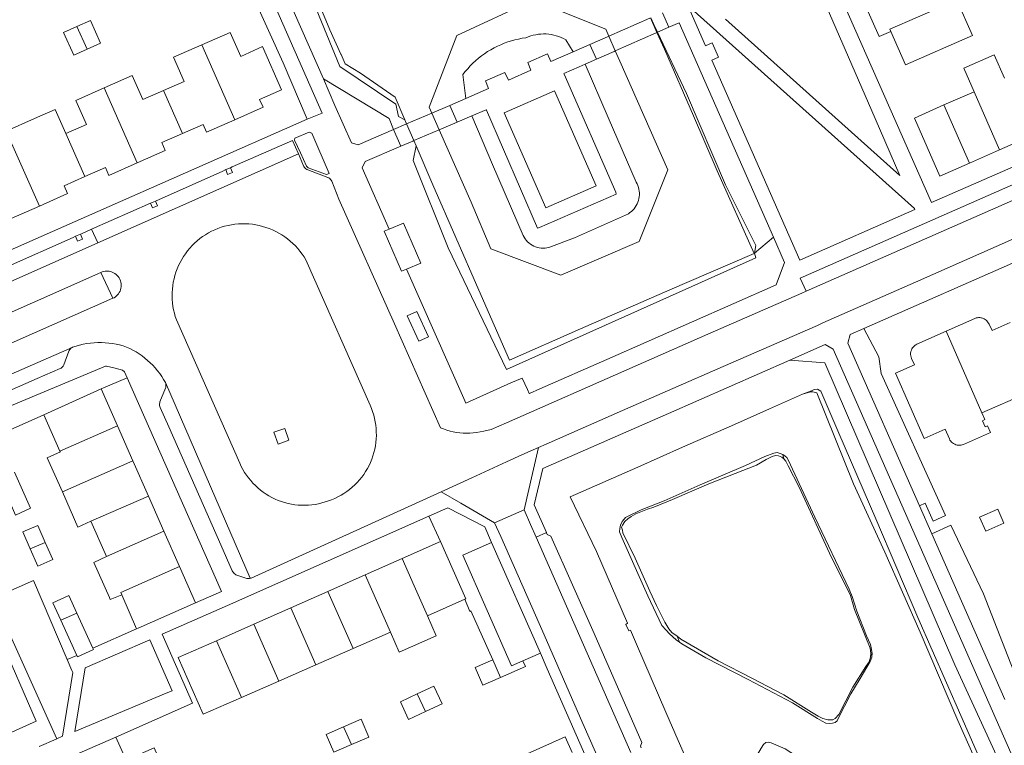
# Model space of a CAD drawing. Header units: metres. Extents: x 89888 to 94270, y 464165 to 468904.
# Tile 323 of 369: x 93167 to 93305, y 467278 to 467380. Entities that reach past the tile are written whole.
import ezdxf

# ---------------------------------------------------------------- set-up
doc = ezdxf.new("R2010")
doc.units = ezdxf.units.M
for name, color, linetype, lineweight in [('B_BEBOUWINGSGRENS_0', 251, 'CONTINUOUS', 13), ('B_TUSSENMUUR_0', 251, 'CONTINUOUS', 13), ('K_KUNSTWERKGRENS_1', 251, 'CONTINUOUS', 13), ('T_CULTUURGRENS_0', 251, 'CONTINUOUS', 13), ('T_CULTUURGRENS_1', 251, 'CONTINUOUS', 13), ('T_HEK_LIJN_0', 251, 'CONTINUOUS', 13), ('V_WEGGRENS_0', 251, 'CONTINUOUS', 13), ('W_WALBESCHERMING_LIJN_0', 251, 'CONTINUOUS', 13), ('W_WATERGRENS_0', 251, 'CONTINUOUS', 13)]:
    doc.layers.add(name, color=color, linetype=linetype, lineweight=lineweight)

msp = doc.modelspace()

# ---------------------------------------------------------------- linework, layer by layer
at = {"layer": 'B_BEBOUWINGSGRENS_0'}
for p, q in [((93300.82, 467369.89), (93296.59, 467368.03)), ((93304.38, 467361.73), (93308.66, 467363.61)), ((93300.16, 467359.88), (93304.38, 467361.73)), ((93170.25, 467324.58), (93178.29, 467328.19)), ((93178.29, 467328.19), (93180.56, 467323.04)), ((93309.84, 467328.33), (93301.92, 467324.84)), ((93172.5, 467319.48), (93170.25, 467324.58)), ((93180.56, 467323.04), (93182.73, 467318.1)), ((93182.73, 467318.1), (93184.91, 467313.17)), ((93184.91, 467313.17), (93187.08, 467308.23)), ((93179.04, 467304.68), (93176.85, 467309.63)), ((93187.08, 467308.23), (93189.26, 467303.28)), ((93302.45, 467308.23), (93305.01, 467309.36)), ((93220.52, 467304.41), (93225.92, 467306.8)), ((93168.34, 467305.75), (93169.39, 467303.35)), ((93215.34, 467302.12), (93220.52, 467304.41)), ((93189.26, 467303.28), (93191.51, 467298.18)), ((93210.11, 467299.8), (93215.34, 467302.12)), ((93183.26, 467294.53), (93181.18, 467299.31)), ((93204.91, 467297.5), (93210.11, 467299.8)), ((93229.33, 467298.69), (93224.07, 467296.38)), ((93199.7, 467295.2), (93204.91, 467297.5)), ((93174.86, 467290.82), (93172.6, 467295.74)), ((93174.85, 467296.76), (93177.12, 467291.82)), ((93194.47, 467292.88), (93199.7, 467295.2)), ((93218.88, 467294.1), (93213.65, 467291.8)), ((93213.65, 467291.8), (93208.43, 467289.51)), ((93233.28, 467290.2), (93234.36, 467287.72)), ((93208.43, 467289.51), (93203.22, 467287.22)), ((93203.22, 467287.22), (93197.99, 467284.92)), ((93172.3, 467275.82), (93180.35, 467279.36))]:
    msp.add_line(p, q, dxfattribs=at)
for points in [[(93289.12, 467378.35), (93291.19, 467373.66), (93300.6, 467377.76), (93298.4, 467382.76), (93296.76, 467382.04)], [(93285.34, 467382.47), (93287.48, 467377.63), (93289.12, 467378.35)], [(93174.89, 467379.06), (93173, 467378.22), (93174.43, 467375.01), (93176.32, 467375.85)], [(93176.32, 467375.85), (93178.21, 467376.7), (93176.78, 467379.9), (93174.89, 467379.06)], [(93197.05, 467365.96), (93201.02, 467367.71), (93200.53, 467368.81), (93203.61, 467370.17), (93200.95, 467376.21), (93197.87, 467374.84), (93196.38, 467378.22), (93192.41, 467376.47)], [(93192.41, 467376.47), (93188.44, 467374.72), (93189.93, 467371.34), (93187.04, 467370.06)], [(93305.1, 467371.77), (93303.65, 467375.06), (93299.37, 467373.19), (93300.82, 467369.89)], [(93187.04, 467370.06), (93184.15, 467368.79), (93182.65, 467372.17), (93178.69, 467370.42)], [(93178.69, 467370.42), (93174.73, 467368.67), (93176.22, 467365.29), (93173.32, 467364.01)], [(93296.59, 467368.03), (93292.44, 467366.2), (93296, 467358.05), (93300.16, 467359.88)], [(93173.32, 467364.01), (93171.83, 467367.4), (93168.94, 467366.12), (93164.97, 467364.37)], [(93189.71, 467364.03), (93192.6, 467365.31), (93193.08, 467364.21), (93197.05, 467365.96)], [(93183.33, 467359.91), (93187.29, 467361.65), (93186.81, 467362.75), (93189.71, 467364.03)], [(93175.99, 467357.98), (93178.88, 467359.25), (93179.37, 467358.16), (93183.33, 467359.91)], [(93169.61, 467353.85), (93173.58, 467355.61), (93173.09, 467356.7), (93175.99, 467357.98)], [(93162.28, 467351.93), (93165.16, 467353.2), (93165.64, 467352.1), (93169.61, 467353.85)], [(93296.88, 467336.29), (93300.94, 467338.09), (93301.09, 467338.15), (93301.29, 467338.19), (93301.45, 467338.2), (93301.6, 467338.2), (93301.75, 467338.19), (93301.86, 467338.17), (93301.98, 467338.13), (93302.11, 467338.09), (93302.22, 467338.03), (93302.37, 467337.94), (93302.5, 467337.84), (93302.61, 467337.75), (93302.72, 467337.62), (93302.81, 467337.49), (93302.86, 467337.41), (93302.91, 467337.29), (93303.34, 467336.39), (93305.86, 467337.51)], [(93301.92, 467324.84), (93302.33, 467323.89), (93301.99, 467323.74), (93302.37, 467322.89), (93302.71, 467323.04), (93303.12, 467322.09), (93299.32, 467320.42), (93299.15, 467320.36), (93298.98, 467320.31), (93298.8, 467320.29), (93298.62, 467320.3), (93298.44, 467320.32), (93298.26, 467320.36), (93298.09, 467320.43), (93297.93, 467320.52), (93297.78, 467320.62), (93297.65, 467320.74), (93297.53, 467320.88), (93297.43, 467321.03), (93297.35, 467321.19), (93296.74, 467322.56), (93293.79, 467321.26), (93289.77, 467330.42), (93292.43, 467331.59), (93292.04, 467332.48), (93291.97, 467332.67), (93291.93, 467332.84), (93291.91, 467333.01), (93291.91, 467333.22), (93291.95, 467333.44), (93292.02, 467333.63), (93292.09, 467333.8), (93292.19, 467333.96), (93292.3, 467334.1), (93292.43, 467334.24), (93292.55, 467334.34), (93292.65, 467334.4), (93292.8, 467334.48), (93296.88, 467336.29)], [(93172.85, 467313.74), (93170.7, 467318.54), (93172.56, 467319.36), (93172.5, 467319.48)], [(93164, 467315.59), (93166.24, 467310.51), (93168.38, 467311.45), (93166.14, 467316.54)], [(93176.85, 467309.63), (93175.02, 467308.82), (93172.85, 467313.74)], [(93305.01, 467309.36), (93304.13, 467311.35), (93301.57, 467310.22), (93302.45, 467308.23)], [(93170.43, 467306.66), (93169.39, 467309.06), (93167.29, 467308.14), (93168.34, 467305.75)], [(93225.92, 467306.8), (93229.46, 467298.75), (93229.33, 467298.69)], [(93169.39, 467303.35), (93171.48, 467304.27), (93170.43, 467306.66)], [(93181.18, 467299.31), (93179.57, 467298.68), (93179.45, 467298.95), (93177.27, 467303.85), (93179.04, 467304.68)], [(93172.6, 467295.74), (93171.48, 467298.18), (93173.73, 467299.21), (93174.85, 467296.76)], [(93191.51, 467298.18), (93183.48, 467294.63), (93183.26, 467294.53)], [(93224.07, 467296.38), (93225.31, 467293.57), (93220.11, 467291.29), (93218.88, 467294.1)], [(93162.65, 467290.19), (93161.61, 467292.55), (93163.93, 467293.58), (93169.18, 467281.59), (93163.82, 467279.22)], [(93177.12, 467291.82), (93177.19, 467291.66), (93174.95, 467290.63), (93174.86, 467290.82)], [(93197.99, 467284.92), (93192.62, 467282.56), (93189.11, 467290.51), (93194.47, 467292.88)], [(93234.36, 467287.72), (93231.87, 467286.64), (93230.79, 467289.12), (93233.28, 467290.2)], [(93223.79, 467282.93), (93226.15, 467284.03), (93224.99, 467286.5), (93222.64, 467285.41)], [(93222.64, 467285.41), (93220.29, 467284.32), (93221.44, 467281.84), (93223.79, 467282.93)], [(93212.32, 467280.79), (93209.87, 467279.72), (93210.96, 467277.23), (93213.4, 467278.3)], [(93213.4, 467278.3), (93215.84, 467279.37), (93214.76, 467281.86), (93212.32, 467280.79)], [(93180.35, 467279.36), (93181.77, 467276.12), (93185.71, 467277.85), (93186.66, 467275.69)], [(93238.07, 467277.03), (93243.43, 467279.39), (93244.4, 467277.21)]]:
    msp.add_lwpolyline(points, dxfattribs=at)
at = {"layer": 'B_TUSSENMUUR_0'}
for p, q in [((93174.89, 467379.06), (93176.32, 467375.85)), ((93197.05, 467365.96), (93192.41, 467376.47)), ((93178.69, 467370.42), (93183.33, 467359.91)), ((93187.04, 467370.06), (93189.71, 467364.03)), ((93300.82, 467369.89), (93304.38, 467361.73)), ((93296.59, 467368.03), (93300.16, 467359.88)), ((93164.97, 467364.37), (93169.61, 467353.85)), ((93175.99, 467357.98), (93173.32, 467364.01)), ((93296.88, 467336.29), (93301.92, 467324.84)), ((93172.5, 467319.48), (93180.56, 467323.04)), ((93182.73, 467318.1), (93172.85, 467313.74)), ((93176.85, 467309.63), (93184.91, 467313.17)), ((93179.04, 467304.68), (93187.08, 467308.23)), ((93168.34, 467305.75), (93170.43, 467306.66)), ((93220.52, 467304.41), (93222.21, 467300.58)), ((93218.88, 467294.1), (93215.34, 467302.12)), ((93222.21, 467300.58), (93224.07, 467296.38)), ((93210.11, 467299.8), (93213.65, 467291.8)), ((93204.91, 467297.5), (93208.43, 467289.51)), ((93172.6, 467295.74), (93174.85, 467296.76)), ((93199.7, 467295.2), (93203.22, 467287.22)), ((93194.47, 467292.88), (93197.99, 467284.92)), ((93222.64, 467285.41), (93223.79, 467282.93)), ((93212.32, 467280.79), (93213.4, 467278.3))]:
    msp.add_line(p, q, dxfattribs=at)
for points in [[(93296.76, 467382.04), (93288.99, 467378.65), (93289.12, 467378.35)], [(93181.18, 467299.31), (93181.03, 467299.65), (93189.26, 467303.28)]]:
    msp.add_lwpolyline(points, dxfattribs=at)
at = {"layer": 'K_KUNSTWERKGRENS_1'}
for p, q in [((93255.3, 467380.19), (93249.54, 467377.67)), ((93257.96, 467378.94), (93257.07, 467380.97)), ((93256.37, 467378.23), (93257.96, 467378.94)), ((93249.37, 467377.59), (93246.9, 467376.51)), ((93249.54, 467377.67), (93249.37, 467377.59)), ((93256.3, 467378.2), (93256.37, 467378.23)), ((93246.9, 467376.51), (93247.82, 467374.47)), ((93227.23, 467367.98), (93224.71, 467366.9)), ((93228.24, 467365.63), (93227.23, 467367.98)), ((93225.74, 467364.56), (93228.24, 467365.63)), ((93219.32, 467364.59), (93220.34, 467362.23))]:
    msp.add_line(p, q, dxfattribs=at)
for points in [[(93250.45, 467375.62), (93256.21, 467378.16), (93256.3, 467378.2)], [(93247.82, 467374.47), (93250.28, 467375.55), (93250.45, 467375.62)], [(93224.71, 467366.9), (93224.7, 467366.9), (93221.16, 467365.38)], [(93221.16, 467365.38), (93221.03, 467365.33), (93219.32, 467364.59)], [(93222.18, 467363.03), (93225.72, 467364.55), (93225.74, 467364.56)], [(93220.34, 467362.23), (93222.03, 467362.96), (93222.18, 467363.03)]]:
    msp.add_lwpolyline(points, dxfattribs=at)
at = {"layer": 'T_CULTUURGRENS_0'}
for p, q in [((93245.36, 467373.37), (93246.2, 467373.74)), ((93218.7, 467366.14), (93209.47, 467371.68)), ((93219.32, 467364.59), (93218.7, 467366.14)), ((93287.76, 467330.36), (93287.46, 467332.71)), ((93181.56, 467330.59), (93181.94, 467329.77)), ((93296.82, 467310.42), (93287.76, 467330.36)), ((93181.94, 467329.77), (93178.29, 467328.19)), ((93170.25, 467324.58), (93161.81, 467320.82)), ((93273.96, 467318.99), (93274.13, 467318.39)), ((93306.74, 467287.74), (93302.14, 467299.47)), ((93259.15, 467293.5), (93259.47, 467292.67)), ((93286.3, 467291.12), (93286.47, 467290.73))]:
    msp.add_line(p, q, dxfattribs=at)
for points in [[(93220.91, 467365.96), (93220.01, 467366.41), (93219.64, 467368.14), (93211.77, 467373.45), (93200.4, 467401.14), (93200.13, 467401.66), (93199.74, 467402.19), (93199.47, 467402.59), (93199.32, 467403.11), (93199.37, 467403.75), (93199.58, 467404.31), (93201.84, 467407.58), (93202.05, 467408.05), (93202.14, 467408.53), (93202.04, 467409.33), (93197.2, 467421.41), (93194.21, 467428.13), (93193.86, 467428.54), (93187.24, 467432.39), (93185.5, 467434.25), (93185.08, 467434.98), (93178.98, 467449.26)], [(93244.56, 467375.49), (93241.41, 467374.13), (93240.94, 467375.21), (93238.17, 467374.01), (93238.59, 467372.9), (93235.44, 467371.53), (93234.94, 467372.58), (93232.21, 467371.42), (93232.65, 467370.32), (93229.48, 467368.96)], [(93230.3, 467366.51), (93232.32, 467367.37), (93232.36, 467367.28), (93239.55, 467350.73), (93239.8, 467350.82), (93250.59, 467355.53), (93250.51, 467355.79), (93243.27, 467372.35), (93243.23, 467372.46), (93245.36, 467373.37)], [(93269.98, 467347.23), (93270.17, 467346.58), (93235.18, 467330.94), (93226.97, 467347.98), (93222.09, 467360.22), (93222.49, 467362.31)], [(93221.16, 467345.01), (93223.15, 467345.86), (93220.72, 467351.47), (93218.7, 467350.6)], [(93161.81, 467320.82), (93160.51, 467323.71), (93178.89, 467331.38), (93179.04, 467331.39), (93180.08, 467331.18), (93181.26, 467330.81), (93181.56, 467330.59)], [(93274.13, 467318.39), (93273.81, 467318.64), (93273.34, 467318.81), (93272.94, 467318.86), (93272.46, 467318.71), (93271.65, 467318.29), (93270.28, 467317.52), (93267.3, 467316.35), (93263.6, 467314.87), (93258.48, 467312.67), (93255.87, 467311.61), (93254.99, 467311.35), (93253.34, 467310.66), (93252.69, 467310.32), (93252.2, 467309.97), (93251.8, 467309.58), (93251.46, 467309.11), (93251.34, 467308.79), (93251.45, 467308.39), (93251.52, 467308.03), (93253.24, 467304.44), (93255.29, 467299.85), (93256.25, 467297.84), (93257.39, 467295.46), (93257.97, 467294.53), (93258.4, 467294.04), (93259.15, 467293.5)], [(93284.04, 467297.27), (93283.45, 467299.24), (93280.54, 467305.17), (93276.24, 467314.44), (93274.74, 467317.42), (93274.4, 467318.07), (93274.13, 467318.39)], [(93286.3, 467291.12), (93286.24, 467291.84), (93284.04, 467297.27)], [(93259.15, 467293.5), (93259.66, 467293.09), (93264.9, 467290.07), (93269.63, 467287.61), (93274.13, 467285.28), (93277.99, 467282.84), (93278.93, 467282.3), (93279.6, 467281.97), (93280.28, 467281.8), (93280.99, 467281.78), (93281.32, 467281.97), (93281.81, 467282.52), (93283.8, 467286.35), (93285.62, 467289.26), (93286.08, 467289.93), (93286.29, 467290.56), (93286.3, 467291.12)]]:
    msp.add_lwpolyline(points, dxfattribs=at)
at = {"layer": 'T_CULTUURGRENS_1'}
for points in [[(93244.56, 467375.49), (93243.5, 467377.17), (93243.18, 467377.34), (93242.85, 467377.5), (93242.51, 467377.63), (93242.16, 467377.74), (93241.81, 467377.84), (93241.46, 467377.91), (93241.1, 467377.96), (93240.74, 467377.99), (93240.37, 467378), (93240.01, 467377.98), (93239.65, 467377.95), (93239.29, 467377.89), (93238.93, 467377.81), (93238.58, 467377.72), (93238.24, 467377.59), (93237.9, 467377.46), (93237.39, 467377.38), (93236.87, 467377.28), (93236.37, 467377.16), (93235.86, 467377.03), (93235.36, 467376.87), (93234.87, 467376.69), (93234.39, 467376.49), (93233.91, 467376.28), (93233.44, 467376.04), (93232.98, 467375.78), (93232.53, 467375.51), (93232.09, 467375.22), (93231.66, 467374.91), (93231.25, 467374.58), (93230.85, 467374.24), (93230.46, 467373.88), (93230.09, 467373.51), (93229.73, 467373.12), (93229.39, 467372.72), (93229.06, 467372.3), (93229.48, 467368.96)], [(93252.29, 467352.78), (93252.51, 467352.93), (93252.72, 467353.1), (93252.91, 467353.28), (93253.09, 467353.48), (93253.25, 467353.69), (93253.39, 467353.91), (93253.51, 467354.15), (93253.62, 467354.39), (93253.7, 467354.64), (93253.77, 467354.9), (93253.81, 467355.16), (93253.83, 467355.43), (93253.83, 467355.69), (93253.81, 467355.96), (93253.76, 467356.22), (93253.7, 467356.47), (93253.61, 467356.73), (93253.51, 467356.97), (93253.38, 467357.2), (93249.45, 467366.28), (93246.2, 467373.74)], [(93230.3, 467366.51), (93233.23, 467359.69), (93237.52, 467349.74), (93237.64, 467349.5), (93237.79, 467349.27), (93237.95, 467349.05), (93238.13, 467348.85), (93238.33, 467348.67), (93238.54, 467348.51), (93238.77, 467348.36), (93239.01, 467348.23), (93239.26, 467348.13), (93239.52, 467348.05), (93239.78, 467347.99), (93240.05, 467347.96), (93240.32, 467347.95), (93240.59, 467347.96), (93240.86, 467347.99), (93241.12, 467348.05), (93244.74, 467349.38), (93252.29, 467352.78)]]:
    msp.add_lwpolyline(points, dxfattribs=at)
at = {"layer": 'T_HEK_LIJN_0'}
for p, q in [((93197.12, 467388.83), (93203.82, 467373.93)), ((93203.82, 467373.93), (93207.19, 467366.02)), ((93297.56, 467309.11), (93302.14, 467299.47)), ((93163.14, 467298.85), (93172.04, 467279.11))]:
    msp.add_line(p, q, dxfattribs=at)
msp.add_lwpolyline([(93229.33, 467298.69), (93230.02, 467296.99), (93230.18, 467297.07), (93233.28, 467290.2)], dxfattribs=at)
at = {"layer": 'V_WEGGRENS_0'}
for p, q in [((93260.65, 467381.99), (93292.43, 467353.51)), ((93356.57, 467381.44), (93294.82, 467354.33)), ((93246.9, 467376.51), (93244.56, 467375.49)), ((93277.23, 467341.92), (93355.23, 467376.15)), ((93246.2, 467373.74), (93247.82, 467374.47)), ((93211.1, 467367.97), (93209.47, 467371.68)), ((93229.48, 467368.96), (93227.23, 467367.98)), ((93209.29, 467366.86), (93207.19, 467366.02)), ((93228.24, 467365.63), (93230.3, 467366.51)), ((93207.19, 467366.02), (93176.21, 467352.38)), ((93272.64, 467349.51), (93265.57, 467365.53)), ((93205.96, 467361.18), (93177.82, 467348.7)), ((93185.89, 467354.56), (93195.38, 467358.74)), ((93195.38, 467358.74), (93195.77, 467358.98)), ((93195.77, 467358.98), (93196.46, 467359.23)), ((93176.94, 467350.59), (93185.21, 467354.27)), ((93185.21, 467354.27), (93185.89, 467354.56)), ((93285.32, 467336.67), (93319.09, 467351.51)), ((93174.68, 467349.62), (93175.38, 467349.9)), ((93176.94, 467350.59), (93177.82, 467348.7)), ((93153.01, 467337.7), (93177.82, 467348.7)), ((93269.98, 467347.23), (93272.64, 467349.51)), ((93272.64, 467349.51), (93274.22, 467345.91)), ((93178.25, 467344.53), (93179.92, 467340.91)), ((93221.16, 467345.01), (93220.45, 467344.7)), ((93283.43, 467335.83), (93285.32, 467336.67)), ((93285.32, 467336.67), (93287.46, 467332.71)), ((93274.96, 467332.24), (93279.9, 467334.42)), ((93279.9, 467334.42), (93281.04, 467333.77)), ((93174.19, 467334.01), (93145.37, 467321.37)), ((93181.94, 467329.77), (93195.17, 467299.79)), ((93187.3, 467329.08), (93199.21, 467301.65)), ((93238.85, 467316.34), (93239.66, 467319.96)), ((93239.66, 467319.96), (93240.76, 467320.45)), ((93238.85, 467316.34), (93237.67, 467311.25)), ((93226.03, 467313.77), (93228.77, 467312.17)), ((93224.3, 467310.35), (93226.95, 467311.53)), ((93233.51, 467309.41), (93228.77, 467312.17)), ((93233.51, 467309.41), (93237.67, 467311.25)), ((93294.88, 467307.86), (93293.14, 467311.82)), ((93196, 467297.84), (93224.3, 467310.35)), ((93225.92, 467306.8), (93224.3, 467310.35)), ((93294.88, 467307.86), (93297.56, 467309.11)), ((93239.34, 467307.42), (93240.78, 467308.05)), ((93252.63, 467277.18), (93239.34, 467307.42)), ((93305.14, 467284.63), (93294.88, 467307.86)), ((93233.09, 467306.65), (93239.93, 467291.15)), ((93195.17, 467299.79), (93191.51, 467298.18)), ((93183.26, 467294.53), (93177.12, 467291.82)), ((93174.86, 467290.82), (93173.51, 467290.22)), ((93237.46, 467290.04), (93239.93, 467291.15))]:
    msp.add_line(p, q, dxfattribs=at)
for points in [[(93209.47, 467371.68), (93197.86, 467398.08), (93195.89, 467402.56)], [(93294.82, 467354.33), (93275.7, 467397.71), (93284.37, 467401.55)], [(93197.12, 467388.83), (93199.28, 467389.67), (93209.29, 467366.86)], [(93277.69, 467387.35), (93286.95, 467366.14), (93290.38, 467358.15), (93265.93, 467380.08)], [(93276.35, 467346.25), (93264, 467374.32), (93264.92, 467374.72), (93264.04, 467376.74), (93263.12, 467376.34), (93260.65, 467381.99)], [(93255.43, 467380.25), (93255.86, 467379.31), (93256.37, 467378.23)], [(93265.57, 467365.53), (93259.4, 467379.54), (93257.96, 467378.94)], [(93256.37, 467378.23), (93260.44, 467369.64), (93265.9, 467356.83), (93270.17, 467348.31), (93269.98, 467347.23)], [(93355.23, 467376.15), (93354.42, 467378.03), (93276.42, 467343.75), (93277.23, 467341.92)], [(93241.93, 467370.02), (93234.84, 467366.92), (93240.68, 467353.6), (93247.75, 467356.67), (93241.93, 467370.02)], [(93219.32, 467364.59), (93214.35, 467362.42), (93213.41, 467362.71), (93211.1, 467367.97)], [(93206.25, 467361.31), (93205.43, 467363.09), (93205.49, 467363.39), (93207.46, 467364.22)], [(93207.46, 467364.22), (93207.85, 467364.06), (93210.31, 467358.44), (93209.9, 467358.28), (93207.35, 467359.22), (93207.09, 467359.45), (93206.25, 467361.31)], [(93196.46, 467359.23), (93196.68, 467359.33), (93205.12, 467363.05), (93205.96, 467361.18)], [(93218.7, 467350.6), (93214.94, 467359.2), (93215.34, 467360.09), (93220.34, 467362.23)], [(93205.96, 467361.18), (93206.7, 467359.48), (93206.74, 467359.4)], [(93206.74, 467359.4), (93206.81, 467359.27), (93206.91, 467359.16), (93207.02, 467359.07), (93207.15, 467358.99), (93207.28, 467358.93), (93210.12, 467357.87), (93210.25, 467357.79), (93210.37, 467357.7), (93210.48, 467357.58), (93210.57, 467357.46), (93210.64, 467357.32), (93211.64, 467354.8), (93219.44, 467337.34), (93225.91, 467322.76)], [(93196.46, 467359.23), (93196.71, 467358.54), (93196.02, 467358.29), (93195.77, 467358.98)], [(93321.15, 467355.6), (93321, 467355.57), (93320.84, 467355.53), (93320.69, 467355.49), (93320.54, 467355.44), (93320.38, 467355.39), (93318.06, 467354.38), (93306.34, 467349.24), (93292.58, 467343.18), (93279.57, 467337.47), (93278.82, 467337.1), (93265.59, 467331.33), (93251.47, 467325.15), (93240.76, 467320.45)], [(93185.89, 467354.56), (93186.19, 467353.88), (93185.5, 467353.59), (93185.21, 467354.27)], [(93176.21, 467352.38), (93146.7, 467339.39)], [(93292.43, 467353.51), (93292.5, 467353.39), (93276.35, 467346.25)], [(93194.67, 467350.71), (93194.22, 467350.52), (93193.78, 467350.31), (93193.35, 467350.09), (93192.93, 467349.83), (93192.53, 467349.56), (93192.13, 467349.28), (93191.76, 467348.97), (93191.4, 467348.64), (93191.05, 467348.3), (93190.72, 467347.94), (93190.41, 467347.56), (93190.12, 467347.17), (93189.84, 467346.77), (93189.59, 467346.35), (93189.35, 467345.93), (93189.14, 467345.49), (93188.95, 467345.04), (93188.78, 467344.58), (93188.64, 467344.12), (93188.51, 467343.65), (93188.41, 467343.17), (93188.33, 467342.69), (93188.28, 467342.2), (93188.25, 467341.72), (93188.24, 467341.23), (93188.26, 467340.74), (93188.3, 467340.26), (93188.36, 467339.77), (93188.45, 467339.29), (93188.56, 467338.82), (93188.69, 467338.35), (93188.85, 467337.89), (93197.75, 467317.77), (93197.95, 467317.33), (93198.17, 467316.91), (93198.42, 467316.49), (93198.68, 467316.09), (93198.97, 467315.71), (93199.27, 467315.33), (93199.59, 467314.97), (93199.93, 467314.63), (93200.28, 467314.31), (93200.65, 467314), (93201.03, 467313.71), (93201.43, 467313.44), (93201.84, 467313.19), (93202.26, 467312.96), (93202.69, 467312.75), (93203.13, 467312.57), (93203.59, 467312.4), (93204.04, 467312.26), (93204.51, 467312.14), (93204.98, 467312.04), (93205.45, 467311.96), (93205.93, 467311.91), (93206.41, 467311.88), (93206.89, 467311.88), (93207.37, 467311.9), (93207.85, 467311.94), (93208.32, 467312), (93208.8, 467312.09), (93209.26, 467312.2), (93209.73, 467312.34), (93210.18, 467312.49), (93210.63, 467312.66), (93211.08, 467312.85), (93211.52, 467313.06), (93211.95, 467313.29), (93212.36, 467313.54), (93212.76, 467313.81), (93213.15, 467314.1), (93213.52, 467314.41), (93213.88, 467314.74), (93214.22, 467315.08), (93214.54, 467315.44), (93214.85, 467315.82), (93215.14, 467316.21), (93215.4, 467316.62), (93215.65, 467317.03), (93215.88, 467317.46), (93216.08, 467317.9), (93216.26, 467318.35), (93216.43, 467318.81), (93216.56, 467319.27), (93216.68, 467319.74), (93216.77, 467320.22), (93216.84, 467320.7), (93216.88, 467321.18), (93216.91, 467321.67), (93216.9, 467322.15), (93216.88, 467322.64), (93216.83, 467323.12), (93216.75, 467323.6), (93216.66, 467324.07), (93216.54, 467324.54), (93216.39, 467325.01), (93216.23, 467325.46), (93216.04, 467325.91), (93207.01, 467346.29), (93206.76, 467346.71), (93206.48, 467347.12), (93206.19, 467347.51), (93205.87, 467347.89), (93205.54, 467348.26), (93205.19, 467348.6), (93204.83, 467348.93), (93204.45, 467349.24), (93204.05, 467349.53), (93203.64, 467349.81), (93203.22, 467350.06), (93202.78, 467350.29), (93202.34, 467350.5), (93201.88, 467350.69), (93201.42, 467350.85), (93200.95, 467351), (93200.48, 467351.12), (93199.99, 467351.21), (93199.51, 467351.29), (93199.02, 467351.34), (93198.53, 467351.36), (93198.04, 467351.36), (93197.54, 467351.34), (93197.05, 467351.29), (93196.57, 467351.22), (93196.09, 467351.13), (93195.61, 467351.01), (93195.14, 467350.87), (93194.67, 467350.71)], [(93164.85, 467345.24), (93174.34, 467349.42), (93174.68, 467349.62)], [(93175.38, 467349.9), (93175.67, 467349.2), (93174.96, 467348.91), (93174.68, 467349.62)], [(93175.38, 467349.9), (93175.62, 467350.01), (93176.94, 467350.59)], [(93220.45, 467344.7), (93218.03, 467350.31), (93218.7, 467350.6)], [(93274.22, 467345.91), (93273.04, 467342.8), (93249.26, 467332.34), (93239.88, 467328.21), (93238.42, 467327.57), (93238.36, 467327.54)], [(93148.99, 467331.58), (93178.25, 467344.53)], [(93179.62, 467344.66), (93179.43, 467344.7), (93179.23, 467344.72), (93179.03, 467344.72), (93178.83, 467344.7), (93178.63, 467344.66), (93178.44, 467344.61), (93178.25, 467344.53)], [(93180.93, 467341.91), (93181.01, 467342.11), (93181.06, 467342.32), (93181.09, 467342.53), (93181.1, 467342.75), (93181.09, 467342.96), (93181.05, 467343.18), (93180.99, 467343.38), (93180.91, 467343.58), (93180.81, 467343.77), (93180.68, 467343.95), (93180.54, 467344.11), (93180.38, 467344.26), (93180.21, 467344.39), (93180.02, 467344.5), (93179.83, 467344.59), (93179.62, 467344.66)], [(93238.36, 467327.54), (93238.11, 467328.11), (93237.39, 467329.73), (93235.79, 467329.03), (93229.49, 467326.2), (93229.2, 467326.87), (93221.16, 467345.01)], [(93179.92, 467340.91), (93180.11, 467341), (93180.28, 467341.11), (93180.44, 467341.24), (93180.59, 467341.39), (93180.72, 467341.55), (93180.83, 467341.72), (93180.93, 467341.91)], [(93277.23, 467341.92), (93276.65, 467341.64), (93263.42, 467335.86), (93249.3, 467329.65), (93238.71, 467324.99)], [(93179.92, 467340.91), (93149.74, 467327.61)], [(93222.59, 467339.07), (93221.23, 467338.45), (93222.86, 467334.9), (93224.21, 467335.52), (93222.59, 467339.07)], [(93293.14, 467311.82), (93283.11, 467334.64), (93283.43, 467335.83)], [(93184.81, 467332.2), (93184.43, 467332.53), (93184.03, 467332.83), (93183.62, 467333.11), (93183.19, 467333.38), (93182.75, 467333.63), (93182.31, 467333.85), (93181.85, 467334.06), (93181.38, 467334.25), (93180.88, 467334.38), (93180.38, 467334.49), (93179.87, 467334.58), (93179.36, 467334.64), (93178.85, 467334.68), (93178.33, 467334.7), (93177.81, 467334.7), (93177.3, 467334.67), (93176.78, 467334.62), (93176.27, 467334.55), (93175.76, 467334.46), (93175.26, 467334.34), (93174.76, 467334.21), (93174.27, 467334.05), (93174.19, 467334.01)], [(93174.19, 467334.01), (93174.07, 467333.94), (93173.96, 467333.84), (93173.87, 467333.73), (93173.79, 467333.61), (93173.74, 467333.48), (93173.06, 467331.59), (93173, 467331.48), (93172.93, 467331.37), (93172.85, 467331.28), (93172.75, 467331.2), (93172.65, 467331.13), (93172.53, 467331.08), (93169.3, 467329.65), (93153.46, 467322.68)], [(93281.04, 467333.77), (93315.08, 467256.43), (93315.4, 467251.89)], [(93187.3, 467329.08), (93187.05, 467329.52), (93186.78, 467329.94), (93186.5, 467330.35), (93186.2, 467330.75), (93185.88, 467331.14), (93185.54, 467331.51), (93185.18, 467331.86), (93184.81, 467332.2)], [(93274.96, 467332.24), (93257.9, 467324.77), (93240.26, 467317.03)], [(93315.4, 467251.89), (93311.66, 467260.01), (93298.1, 467289.5), (93279.87, 467331.84), (93274.96, 467332.24)], [(93199.21, 467301.65), (93199.09, 467301.61), (93198.96, 467301.59), (93198.84, 467301.59), (93198.71, 467301.61), (93198.6, 467301.66), (93197.2, 467302.13), (93197.07, 467302.22), (93196.95, 467302.32), (93196.84, 467302.43), (93196.75, 467302.55), (93196.67, 467302.68), (93195.07, 467306.35), (93187.76, 467322.9), (93186.55, 467325.61), (93186.51, 467325.73), (93186.48, 467325.86), (93186.47, 467325.99), (93186.48, 467326.12), (93186.5, 467326.24), (93186.54, 467326.37), (93187.3, 467328.29), (93187.34, 467328.42), (93187.37, 467328.55), (93187.37, 467328.69), (93187.36, 467328.82), (93187.34, 467328.95), (93187.3, 467329.08)], [(93312.66, 467251.47), (93306.35, 467265.5), (93298.94, 467282.4), (93292.91, 467296.14), (93287, 467309.96), (93281.83, 467322), (93279.28, 467327.9), (93278.82, 467328.17), (93278.38, 467328.1), (93278.01, 467327.95), (93276.73, 467327.46)], [(93225.91, 467322.76), (93226.35, 467322.58), (93226.79, 467322.43), (93227.25, 467322.29), (93227.7, 467322.18), (93228.17, 467322.1), (93228.63, 467322.03), (93229.1, 467322), (93229.57, 467321.98), (93230.04, 467321.99), (93230.51, 467322.02), (93230.98, 467322.07), (93232.01, 467322.26), (93233.01, 467322.53), (93235.18, 467323.43), (93238.71, 467324.99)], [(93202.53, 467322.15), (93203.11, 467320.47), (93204.63, 467320.99), (93204.06, 467322.67), (93202.53, 467322.15)], [(93239.66, 467319.96), (93237.33, 467318.94), (93235.18, 467317.97), (93230.3, 467315.71), (93226.03, 467313.77)], [(93240.26, 467317.03), (93239.07, 467311.94), (93240.78, 467308.05)], [(93226.03, 467313.77), (93199.36, 467301.67), (93199.21, 467301.65)], [(93226.95, 467311.53), (93232.12, 467308.84), (93233.09, 467306.65)], [(93237.67, 467311.25), (93238.56, 467309.19), (93239.34, 467307.42)], [(93296.82, 467310.42), (93295.09, 467309.65), (93293.96, 467312.18), (93293.14, 467311.82)], [(93252.32, 467264.14), (93252.41, 467264.39), (93252.48, 467264.65), (93252.53, 467264.91), (93252.56, 467265.17), (93252.56, 467265.44), (93252.55, 467265.71), (93252.52, 467265.97), (93252.46, 467266.23), (93252.39, 467266.48), (93252.3, 467266.73), (93252.11, 467267.17), (93245.88, 467281.28), (93240.47, 467293.68), (93234.37, 467307.52), (93233.51, 467309.41)], [(93240.78, 467308.05), (93240.8, 467308), (93240.91, 467307.76), (93241.42, 467307.56), (93247.5, 467293.88)], [(93233.09, 467306.65), (93229.04, 467304.88), (93235.86, 467289.36), (93237.46, 467290.04)], [(93163.14, 467298.85), (93168.77, 467301.33), (93173.51, 467290.22)], [(93180.35, 467279.36), (93191.12, 467284.1), (93186.84, 467293.79), (93196, 467297.84)], [(93174.6, 467280.16), (93187.41, 467285.51), (93188.24, 467285.87), (93185.12, 467293.02), (93176.06, 467289.07), (93174.6, 467280.16)], [(93247.5, 467293.88), (93254.19, 467278.61), (93253.98, 467278.09), (93254.1, 467277.83)], [(93173.51, 467290.22), (93174.17, 467288.69), (93174.29, 467288.4), (93172.84, 467279.5), (93172.04, 467279.11)], [(93239.93, 467291.15), (93240.89, 467288.93), (93250.92, 467266.18), (93250.99, 467265.99), (93251.04, 467265.79), (93251.07, 467265.59), (93251.08, 467265.38), (93251.06, 467265.18), (93251.02, 467264.98), (93250.95, 467264.78)], [(93237.46, 467290.04), (93237.84, 467289.24), (93234.36, 467287.72)], [(93172.04, 467279.11), (93171.98, 467279.09), (93169.57, 467278.02)]]:
    msp.add_lwpolyline(points, dxfattribs=at)
at = {"layer": 'W_WALBESCHERMING_LIJN_0'}
for p, q in [((93249.54, 467377.67), (93249.1, 467378.66)), ((93250.45, 467375.62), (93249.54, 467377.67)), ((93224.33, 467367.74), (93224.71, 467366.9)), ((93224.71, 467366.9), (93225.74, 467364.56))]:
    msp.add_line(p, q, dxfattribs=at)
for points in [[(93249.1, 467378.66), (93238.94, 467382.71), (93228.22, 467377.79), (93224.33, 467367.74)], [(93257.81, 467358.92), (93251.08, 467374.19), (93250.45, 467375.62)], [(93225.74, 467364.56), (93230.23, 467354.41), (93233, 467347.85), (93242.81, 467344.17), (93253.8, 467348.87), (93257.81, 467358.92)]]:
    msp.add_lwpolyline(points, dxfattribs=at)
at = {"layer": 'W_WATERGRENS_0'}
for p, q in [((93256.3, 467378.2), (93255.4, 467380.24)), ((93221.16, 467365.38), (93220.91, 467365.96)), ((93222.18, 467363.03), (93221.16, 467365.38)), ((93222.49, 467362.31), (93222.18, 467363.03)), ((93222.49, 467362.31), (93224.85, 467356.84)), ((93276.73, 467327.46), (93272.11, 467325.41))]:
    msp.add_line(p, q, dxfattribs=at)
for points in [[(93185.59, 467434.53), (93194.46, 467428.56), (93199.39, 467417.09), (93202.76, 467409.55), (93202.94, 467408.91), (93202.89, 467408.35), (93202.68, 467407.76), (93201.2, 467405.51), (93199.8, 467403.3), (93199.75, 467402.9), (93199.79, 467402.62), (93200.02, 467402.22), (93200.49, 467401.65), (93200.88, 467401.2), (93205.51, 467390.33), (93210.4, 467378.58), (93211.93, 467375.15), (93211.96, 467375.09)], [(93263.55, 467344.44), (93269.93, 467347.21), (93264.75, 467358.81), (93261.45, 467366.5), (93257.34, 467375.84), (93256.3, 467378.2)], [(93211.96, 467375.09), (93212.53, 467373.78), (93214.7, 467372.5), (93219.54, 467369.12), (93220.91, 467365.96)], [(93224.85, 467356.84), (93231.28, 467342.06), (93235.59, 467332.21), (93245.56, 467336.65), (93258.12, 467342.08), (93263.55, 467344.44)], [(93293.24, 467294.09), (93288.29, 467305.29), (93283.91, 467314.88), (93278.72, 467327.67), (93278.16, 467327.8), (93277.84, 467327.81), (93276.73, 467327.46)], [(93272.11, 467325.41), (93266.78, 467323.04), (93259.9, 467320.01), (93253.6, 467317.23), (93244.14, 467313.04), (93247.8, 467305.38), (93252.17, 467295.32), (93251.93, 467295.16), (93252.35, 467294.27), (93252.59, 467294.35), (93253.43, 467292.38), (93257.56, 467282.84)], [(93259.47, 467292.67), (93259.01, 467292.99), (93258.04, 467293.85), (93257.57, 467294.38), (93256.98, 467295.03), (93255.04, 467299.18), (93253.63, 467302.32), (93251.35, 467307.35), (93251.04, 467308.16), (93251.1, 467308.64), (93251.18, 467309.07), (93251.4, 467309.59), (93251.68, 467309.94), (93251.88, 467310.14), (93254.1, 467311.24), (93257.32, 467312.49), (93262.36, 467314.74), (93268.72, 467317.47), (93271.46, 467318.73), (93272.71, 467319.18), (93273.19, 467319.29), (93273.58, 467319.16), (93273.96, 467318.99)], [(93273.96, 467318.99), (93274.06, 467318.95), (93274.53, 467318.58), (93274.72, 467318.26)], [(93274.72, 467318.26), (93278.46, 467310.2), (93283.26, 467300.12), (93283.72, 467299.07), (93284.35, 467297.03), (93285.72, 467293.57), (93286.29, 467292.36), (93286.43, 467291.64), (93286.5, 467291.03), (93286.47, 467290.73)], [(93319.94, 467232.93), (93319.65, 467233.59), (93316.23, 467241.45), (93312.21, 467250.79), (93307.95, 467260.7), (93303.92, 467269.64), (93298.55, 467281.69), (93293.24, 467294.09)], [(93286.47, 467290.73), (93286.45, 467290.56), (93286.24, 467289.96), (93284.83, 467287.56), (93283.51, 467285.43), (93282.63, 467283.7), (93281.71, 467281.88), (93281.59, 467281.65), (93281.3, 467281.41), (93280.94, 467281.3), (93280.46, 467281.27), (93279.99, 467281.32), (93279.47, 467281.57), (93278.84, 467281.98), (93275.34, 467284.17), (93269.11, 467287.46), (93263.15, 467290.5), (93259.8, 467292.45), (93259.47, 467292.67)], [(93257.56, 467282.84), (93259.28, 467278.88), (93264.6, 467266.76), (93269.05, 467256.57), (93274.56, 467244.2), (93279.11, 467234.21)], [(93267.29, 467272.82), (93267.36, 467272.98), (93268.33, 467273.88), (93268.95, 467274.46), (93269.36, 467275.13), (93270.93, 467277.81), (93271.26, 467278.32), (93271.59, 467278.59), (93271.95, 467278.66), (93272.35, 467278.53), (93274.28, 467277.7), (93278.77, 467274.81), (93285.29, 467270.47)]]:
    msp.add_lwpolyline(points, dxfattribs=at)

doc.saveas('drawing.dxf')
